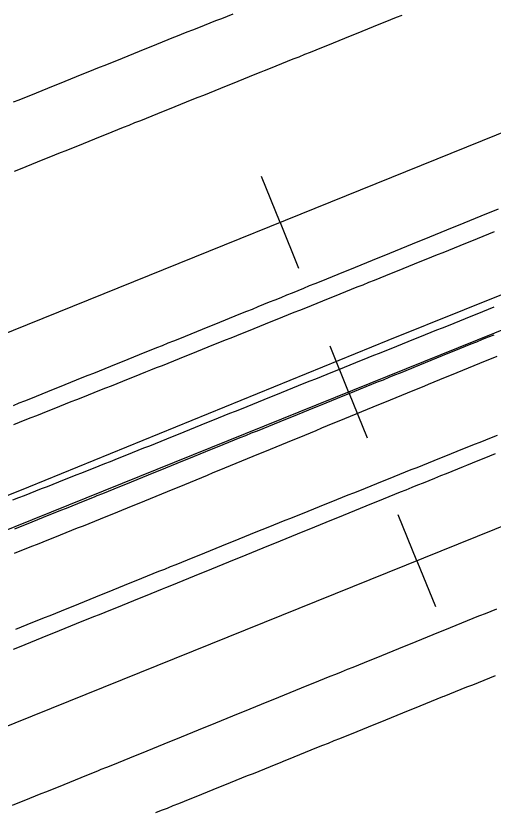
# Model space of a CAD drawing. Extents: x 1901471 to 1963503, y 756461 to 799997.
# Drawn here: x 1930210.6 to 1930287.8, y 773281.7 to 773410.4 of the extents above; entities that cross this region are included whole.
import ezdxf

# ---------------------------------------------------------------- set-up
doc = ezdxf.new("R2010")
doc.units = 0
for name, color, linetype in [('RD_EX_DR_ErosCtrl', 7, 'Continuous'), ('RD_EX_Fence_Other', 7, 'Continuous'), ('RD_EX_H2O', 7, 'Continuous'), ('RD_EX_Road', 7, 'Continuous'), ('RD_HC_Cl', 7, 'Continuous'), ('RD_HC_Data_Tic', 7, 'Continuous')]:
    doc.layers.add(name, color=color, linetype=linetype)

msp = doc.modelspace()

# ---------------------------------------------------------------- linework, layer by layer
at = {"layer": 'RD_EX_DR_ErosCtrl'}
for points in [[(1930210.11, 773332.05), (1930211.04, 773332.42), (1930211.97, 773332.79), (1930212.9, 773333.15), (1930213.83, 773333.52), (1930214.76, 773333.89), (1930215.69, 773334.25), (1930216.62, 773334.62), (1930217.55, 773334.99), (1930218.48, 773335.35), (1930219.41, 773335.72), (1930220.34, 773336.09), (1930221.27, 773336.46), (1930222.2, 773336.82), (1930223.13, 773337.19), (1930224.06, 773337.56), (1930224.99, 773337.92), (1930225.92, 773338.29), (1930226.68, 773338.59), (1930227.6, 773338.96), (1930228.53, 773339.34), (1930229.46, 773339.71), (1930230.39, 773340.08), (1930231.31, 773340.46), (1930232.24, 773340.83), (1930233.17, 773341.21), (1930234.09, 773341.58), (1930235.02, 773341.95), (1930235.95, 773342.33), (1930236.88, 773342.7), (1930237.8, 773343.07), (1930238.73, 773343.45), (1930239.66, 773343.82), (1930240.58, 773344.2), (1930241.51, 773344.57), (1930242.44, 773344.94), (1930243.37, 773345.32), (1930244.29, 773345.69), (1930245.22, 773346.07), (1930246.15, 773346.44), (1930247.08, 773346.81), (1930248, 773347.19), (1930248.93, 773347.56), (1930249.86, 773347.94), (1930250.78, 773348.31), (1930251.71, 773348.68), (1930252.64, 773349.06), (1930253.57, 773349.43), (1930254.49, 773349.8), (1930255.42, 773350.18), (1930256.35, 773350.55), (1930257.27, 773350.93), (1930258.2, 773351.3), (1930259.13, 773351.67), (1930260.06, 773352.05), (1930260.98, 773352.42), (1930261.91, 773352.8), (1930262.84, 773353.17), (1930263.77, 773353.54), (1930264.69, 773353.92), (1930265.62, 773354.29), (1930266.55, 773354.66), (1930266.67, 773354.71), (1930266.67, 773354.71), (1930267.59, 773355.09), (1930268.52, 773355.46), (1930269.45, 773355.83), (1930270.38, 773356.2), (1930271.3, 773356.58), (1930272.23, 773356.95), (1930273.16, 773357.32), (1930274.09, 773357.69), (1930275.02, 773358.07), (1930275.94, 773358.44), (1930276.87, 773358.81), (1930277.8, 773359.18), (1930278.73, 773359.56), (1930279.65, 773359.93), (1930280.58, 773360.3), (1930281.51, 773360.68), (1930282.44, 773361.05), (1930283.36, 773361.42), (1930284.29, 773361.79), (1930285.22, 773362.17), (1930286.15, 773362.54), (1930287.08, 773362.91), (1930288, 773363.28)], [(1930288.41, 773355.29), (1930287.49, 773354.91), (1930286.56, 773354.53), (1930285.64, 773354.15), (1930284.72, 773353.77), (1930283.79, 773353.39), (1930282.87, 773353.01), (1930281.94, 773352.63), (1930281.02, 773352.25), (1930280.09, 773351.87), (1930279.17, 773351.49), (1930279.17, 773351.49), (1930278.24, 773351.11), (1930277.32, 773350.73), (1930276.7, 773350.48), (1930275.78, 773350.1), (1930274.85, 773349.72), (1930273.93, 773349.34), (1930273, 773348.96), (1930272.08, 773348.58), (1930271.15, 773348.2), (1930270.23, 773347.82), (1930269.3, 773347.44), (1930268.38, 773347.06), (1930267.46, 773346.68), (1930266.53, 773346.3), (1930265.61, 773345.92), (1930264.68, 773345.54), (1930263.76, 773345.16), (1930262.83, 773344.78), (1930261.91, 773344.4), (1930260.98, 773344.02), (1930260.06, 773343.64), (1930259.13, 773343.26), (1930258.21, 773342.88), (1930257.28, 773342.5), (1930256.36, 773342.12), (1930255.43, 773341.74), (1930254.51, 773341.36), (1930253.58, 773340.98), (1930252.66, 773340.6), (1930251.73, 773340.22), (1930250.81, 773339.84), (1930249.88, 773339.46), (1930248.96, 773339.08), (1930248.04, 773338.7), (1930247.11, 773338.32), (1930246.19, 773337.94), (1930245.26, 773337.56), (1930244.34, 773337.17), (1930243.41, 773336.79), (1930242.49, 773336.41), (1930241.56, 773336.03), (1930240.64, 773335.65), (1930239.71, 773335.27), (1930238.79, 773334.89), (1930237.86, 773334.51), (1930236.94, 773334.13), (1930236.01, 773333.75), (1930235.09, 773333.37), (1930234.16, 773332.99), (1930233.24, 773332.61), (1930232.31, 773332.23), (1930231.39, 773331.85), (1930230.46, 773331.47), (1930229.54, 773331.09), (1930228.62, 773330.71), (1930227.69, 773330.33), (1930227.03, 773330.06), (1930226.1, 773329.69), (1930225.17, 773329.32), (1930224.24, 773328.95), (1930223.32, 773328.58), (1930222.39, 773328.2), (1930221.46, 773327.83), (1930220.53, 773327.46), (1930220.53, 773327.46), (1930219.6, 773327.09), (1930218.68, 773326.72), (1930217.75, 773326.35), (1930216.82, 773325.98), (1930215.89, 773325.6), (1930214.96, 773325.23), (1930214.03, 773324.86), (1930213.11, 773324.49), (1930212.18, 773324.12), (1930211.25, 773323.75), (1930210.32, 773323.38)]]:
    msp.add_lwpolyline(points, dxfattribs=at)
at = {"layer": 'RD_EX_Fence_Other'}
msp.add_lwpolyline([(1931133.89, 773707.87), (1931099.83, 773694.13), (1931067.48, 773680.72), (1931027.55, 773663.68), (1930982.76, 773645.81), (1930938.97, 773628.09), (1930893.39, 773609.71), (1930849.11, 773591.39), (1930804.88, 773573.99), (1930760.65, 773556.5), (1930716.24, 773538.84), (1930656.76, 773514.52), (1930612.46, 773496.32), (1930567.72, 773478.03), (1930492.15, 773447.44), (1930419.73, 773418.13), (1930344.93, 773387.63), (1930270.78, 773357.87), (1930212.61, 773334.12), (1930147.85, 773308.03), (1930094.8, 773286.49), (1930062.24, 773274.79), (1930012.63, 773254.25)], dxfattribs=at)
at = {"layer": 'RD_EX_H2O'}
msp.add_lwpolyline([(1930287.94, 773358.74), (1930287.01, 773358.37), (1930286.08, 773357.99), (1930285.16, 773357.61), (1930284.23, 773357.24), (1930283.3, 773356.86), (1930282.38, 773356.48), (1930281.45, 773356.11), (1930280.52, 773355.73), (1930279.6, 773355.36), (1930278.67, 773354.98), (1930278.67, 773354.98), (1930277.75, 773354.6), (1930276.82, 773354.23), (1930275.89, 773353.85), (1930274.97, 773353.48), (1930274.64, 773353.34), (1930273.71, 773352.97), (1930272.78, 773352.59), (1930271.86, 773352.22), (1930270.93, 773351.84), (1930270.01, 773351.46), (1930269.08, 773351.09), (1930268.15, 773350.71), (1930267.23, 773350.34), (1930266.3, 773349.96), (1930265.37, 773349.59), (1930264.45, 773349.21), (1930263.52, 773348.84), (1930262.59, 773348.46), (1930261.67, 773348.08), (1930260.74, 773347.71), (1930259.81, 773347.33), (1930258.89, 773346.96), (1930257.96, 773346.58), (1930257.03, 773346.21), (1930256.11, 773345.83), (1930255.18, 773345.46), (1930254.25, 773345.08), (1930253.33, 773344.71), (1930252.4, 773344.33), (1930251.47, 773343.95), (1930250.55, 773343.58), (1930249.62, 773343.2), (1930248.69, 773342.83), (1930247.77, 773342.45), (1930246.84, 773342.08), (1930245.91, 773341.7), (1930244.99, 773341.33), (1930244.06, 773340.95), (1930243.14, 773340.57), (1930242.21, 773340.2), (1930241.28, 773339.82), (1930240.36, 773339.45), (1930239.43, 773339.07), (1930238.5, 773338.7), (1930237.58, 773338.32), (1930236.65, 773337.95), (1930235.72, 773337.57), (1930234.8, 773337.19), (1930233.87, 773336.82), (1930232.94, 773336.44), (1930232.02, 773336.07), (1930231.09, 773335.69), (1930230.16, 773335.32), (1930229.24, 773334.94), (1930228.31, 773334.57), (1930227.38, 773334.19), (1930226.46, 773333.81), (1930225.53, 773333.44), (1930224.6, 773333.06), (1930223.68, 773332.69), (1930223.36, 773332.56), (1930222.43, 773332.19), (1930221.5, 773331.81), (1930220.58, 773331.44), (1930220.58, 773331.44), (1930219.65, 773331.06), (1930218.72, 773330.69), (1930217.8, 773330.32), (1930216.87, 773329.94), (1930215.94, 773329.57), (1930215.01, 773329.2), (1930214.09, 773328.82), (1930213.16, 773328.45), (1930212.23, 773328.07), (1930211.3, 773327.7), (1930210.38, 773327.33)], dxfattribs=at)
at = {"layer": 'RD_EX_Road'}
for points in [[(1930210.21, 773396.46), (1930211.14, 773396.83), (1930212.06, 773397.2), (1930212.99, 773397.58), (1930213.92, 773397.95), (1930214.84, 773398.33), (1930215.77, 773398.7), (1930216.7, 773399.08), (1930217.63, 773399.45), (1930218.55, 773399.82), (1930219.48, 773400.2), (1930220.41, 773400.57), (1930221.33, 773400.95), (1930222.26, 773401.32), (1930223.19, 773401.7), (1930224.11, 773402.07), (1930225.04, 773402.44), (1930225.97, 773402.82), (1930226.9, 773403.19), (1930227.82, 773403.57), (1930228.75, 773403.94), (1930229.68, 773404.32), (1930230.6, 773404.69), (1930231.53, 773405.06), (1930232.46, 773405.44), (1930233.39, 773405.81), (1930234.31, 773406.19), (1930235.24, 773406.56), (1930236.17, 773406.94), (1930236.46, 773407.05), (1930237.39, 773407.42), (1930238.32, 773407.79), (1930239.25, 773408.15), (1930240.18, 773408.52), (1930241.11, 773408.89), (1930242.04, 773409.26), (1930242.97, 773409.62), (1930243.9, 773409.99), (1930244.83, 773410.36), (1930245.76, 773410.73)], [(1930210.38, 773385.27), (1930211.31, 773385.65), (1930212.24, 773386.02), (1930213.17, 773386.39), (1930214.09, 773386.77), (1930215.02, 773387.14), (1930215.95, 773387.51), (1930216.88, 773387.88), (1930217.81, 773388.26), (1930218.73, 773388.63), (1930219.66, 773389), (1930220.59, 773389.38), (1930221.52, 773389.75), (1930222.44, 773390.12), (1930223.37, 773390.5), (1930224.3, 773390.87), (1930225.23, 773391.24), (1930226.15, 773391.61), (1930227.08, 773391.99), (1930228.01, 773392.36), (1930228.94, 773392.73), (1930229.86, 773393.11), (1930230.79, 773393.48), (1930231.72, 773393.85), (1930232.65, 773394.23), (1930233.57, 773394.6), (1930234.5, 773394.97), (1930235.43, 773395.35), (1930236.36, 773395.72), (1930237.28, 773396.09), (1930238.21, 773396.46), (1930239.14, 773396.84), (1930240.07, 773397.21), (1930240.99, 773397.58), (1930241.92, 773397.96), (1930242.85, 773398.33), (1930243.78, 773398.7), (1930244.7, 773399.08), (1930245.63, 773399.45), (1930246.56, 773399.82), (1930247.49, 773400.19), (1930248.41, 773400.57), (1930249.34, 773400.94), (1930250.27, 773401.31), (1930250.85, 773401.55), (1930251.78, 773401.92), (1930252.71, 773402.3), (1930253.64, 773402.67), (1930254.56, 773403.05), (1930255.49, 773403.42), (1930256.42, 773403.79), (1930257.34, 773404.17), (1930258.27, 773404.54), (1930259.2, 773404.92), (1930260.13, 773405.29), (1930261.05, 773405.67), (1930261.98, 773406.04), (1930262.91, 773406.41), (1930263.83, 773406.79), (1930264.76, 773407.16), (1930265.69, 773407.54), (1930266.62, 773407.91), (1930267.54, 773408.29), (1930268.47, 773408.66), (1930269.4, 773409.03), (1930270.33, 773409.41), (1930271.25, 773409.78), (1930272.18, 773410.16), (1930273.11, 773410.53)], [(1930210.2, 773347.36), (1930211.13, 773347.74), (1930212.06, 773348.11), (1930212.98, 773348.48), (1930213.91, 773348.86), (1930214.84, 773349.23), (1930215.76, 773349.6), (1930216.69, 773349.98), (1930217.62, 773350.35), (1930218.55, 773350.72), (1930219.47, 773351.1), (1930220.4, 773351.47), (1930221.33, 773351.84), (1930222.26, 773352.22), (1930223.18, 773352.59), (1930224.11, 773352.97), (1930225.04, 773353.34), (1930225.97, 773353.71), (1930226.89, 773354.09), (1930227.82, 773354.46), (1930228.75, 773354.83), (1930229.68, 773355.21), (1930230.6, 773355.58), (1930231.53, 773355.95), (1930232.46, 773356.33), (1930233.39, 773356.7), (1930234.31, 773357.07), (1930235.24, 773357.45), (1930236.17, 773357.82), (1930237.1, 773358.19), (1930238.02, 773358.57), (1930238.95, 773358.94), (1930239.88, 773359.31), (1930240.81, 773359.69), (1930241.73, 773360.06), (1930242.66, 773360.43), (1930243.59, 773360.81), (1930244.52, 773361.18), (1930245.16, 773361.45), (1930246.09, 773361.82), (1930247.02, 773362.2), (1930247.94, 773362.58), (1930248.87, 773362.95), (1930249.79, 773363.33), (1930250.72, 773363.71), (1930251.65, 773364.09), (1930252.57, 773364.46), (1930253.5, 773364.84), (1930254.42, 773365.22), (1930255.35, 773365.59), (1930256.28, 773365.97), (1930257.2, 773366.35), (1930258.13, 773366.73), (1930259.05, 773367.1), (1930259.98, 773367.48), (1930260.91, 773367.86), (1930261.83, 773368.23), (1930262.76, 773368.61), (1930263.68, 773368.99), (1930264.61, 773369.37), (1930265.54, 773369.74), (1930266.46, 773370.12), (1930267.39, 773370.5), (1930268.31, 773370.87), (1930269.24, 773371.25), (1930270.17, 773371.63), (1930271.09, 773372), (1930272.02, 773372.38), (1930272.94, 773372.76), (1930273.87, 773373.14), (1930274.8, 773373.51), (1930275.72, 773373.89), (1930276.65, 773374.27), (1930277.57, 773374.64), (1930278.5, 773375.02), (1930279.43, 773375.4), (1930280.35, 773375.78), (1930281.28, 773376.15), (1930282.2, 773376.53), (1930283.13, 773376.91), (1930284.06, 773377.28), (1930284.98, 773377.66), (1930285.91, 773378.04), (1930286.83, 773378.42), (1930287.76, 773378.79), (1930288.69, 773379.17)], [(1930210.25, 773344.26), (1930211.18, 773344.63), (1930212.11, 773345), (1930213.04, 773345.37), (1930213.97, 773345.74), (1930214.9, 773346.11), (1930215.83, 773346.48), (1930216.76, 773346.85), (1930217.69, 773347.22), (1930218.62, 773347.59), (1930219.55, 773347.96), (1930220.47, 773348.33), (1930221.4, 773348.69), (1930222.33, 773349.06), (1930223.26, 773349.43), (1930224.19, 773349.8), (1930225.12, 773350.17), (1930226.05, 773350.54), (1930226.98, 773350.91), (1930227.91, 773351.28), (1930228.84, 773351.65), (1930229.76, 773352.02), (1930230.69, 773352.39), (1930231.62, 773352.76), (1930232.44, 773353.09), (1930233.37, 773353.46), (1930234.3, 773353.83), (1930235.23, 773354.21), (1930236.15, 773354.58), (1930237.08, 773354.95), (1930238.01, 773355.33), (1930238.94, 773355.7), (1930239.86, 773356.07), (1930240.79, 773356.45), (1930241.72, 773356.82), (1930242.65, 773357.19), (1930243.57, 773357.57), (1930244.5, 773357.94), (1930245.43, 773358.31), (1930246.36, 773358.68), (1930247.29, 773359.06), (1930248.21, 773359.43), (1930249.14, 773359.8), (1930250.07, 773360.18), (1930251, 773360.55), (1930251.92, 773360.92), (1930252.85, 773361.3), (1930253.78, 773361.67), (1930254.71, 773362.04), (1930255.63, 773362.42), (1930256.56, 773362.79), (1930257.49, 773363.16), (1930258.42, 773363.54), (1930259.34, 773363.91), (1930260.27, 773364.28), (1930261.2, 773364.66), (1930262.13, 773365.03), (1930263.05, 773365.4), (1930263.98, 773365.77), (1930264.91, 773366.15), (1930265.84, 773366.52), (1930266.77, 773366.89), (1930267.69, 773367.27), (1930268.62, 773367.64), (1930269.55, 773368.01), (1930270.48, 773368.39), (1930271.4, 773368.76), (1930272.33, 773369.13), (1930273.26, 773369.51), (1930274.19, 773369.88), (1930275.11, 773370.25), (1930276.04, 773370.63), (1930276.97, 773371), (1930277.9, 773371.37), (1930278.82, 773371.75), (1930279.73, 773372.11), (1930280.65, 773372.49), (1930281.58, 773372.87), (1930282.5, 773373.24), (1930283.43, 773373.62), (1930284.36, 773374), (1930285.28, 773374.38), (1930286.21, 773374.75), (1930287.13, 773375.13), (1930288.06, 773375.51)], [(1930210.57, 773311.12), (1930211.5, 773311.5), (1930212.42, 773311.87), (1930213.35, 773312.25), (1930214.28, 773312.62), (1930215.2, 773313), (1930216.13, 773313.37), (1930217.06, 773313.75), (1930217.98, 773314.12), (1930218.91, 773314.5), (1930219.84, 773314.87), (1930220.76, 773315.25), (1930221.69, 773315.62), (1930222.62, 773316), (1930223.55, 773316.37), (1930224.47, 773316.75), (1930225.4, 773317.12), (1930226.33, 773317.5), (1930227.25, 773317.87), (1930228.18, 773318.25), (1930229.11, 773318.62), (1930230.03, 773319), (1930230.96, 773319.37), (1930231.89, 773319.75), (1930232.81, 773320.12), (1930233.74, 773320.5), (1930234.67, 773320.87), (1930235.59, 773321.25), (1930236.52, 773321.62), (1930237.45, 773322), (1930238.38, 773322.37), (1930239.3, 773322.75), (1930240.23, 773323.12), (1930241.16, 773323.5), (1930242.08, 773323.87), (1930243.01, 773324.25), (1930243.94, 773324.62), (1930244.86, 773325), (1930245.79, 773325.37), (1930246.72, 773325.75), (1930247.64, 773326.12), (1930248.57, 773326.5), (1930249.5, 773326.87), (1930250.47, 773327.26), (1930251.4, 773327.63), (1930252.32, 773328), (1930253.25, 773328.38), (1930254.18, 773328.75), (1930255.11, 773329.12), (1930256.03, 773329.5), (1930256.96, 773329.87), (1930257.89, 773330.24), (1930258.82, 773330.61), (1930259.75, 773330.99), (1930260.67, 773331.36), (1930261.6, 773331.73), (1930262.53, 773332.1), (1930263.46, 773332.48), (1930264.38, 773332.85), (1930265.31, 773333.22), (1930266.24, 773333.59), (1930267.17, 773333.97), (1930268.1, 773334.34), (1930269.02, 773334.71), (1930269.95, 773335.09), (1930270.88, 773335.46), (1930271.81, 773335.83), (1930272.73, 773336.2), (1930273.66, 773336.58), (1930274.59, 773336.95), (1930275.52, 773337.32), (1930276.45, 773337.69), (1930277.37, 773338.07), (1930278.3, 773338.44), (1930279.23, 773338.81), (1930280.16, 773339.19), (1930281.08, 773339.56), (1930282.01, 773339.93), (1930282.94, 773340.3), (1930283.87, 773340.68), (1930284.8, 773341.05), (1930285.72, 773341.42), (1930286.65, 773341.79), (1930287.58, 773342.17), (1930288.51, 773342.54)], [(1930210.22, 773307.91), (1930211.15, 773308.29), (1930212.07, 773308.66), (1930213, 773309.04), (1930213.93, 773309.41), (1930214.85, 773309.79), (1930215.78, 773310.16), (1930216.71, 773310.54), (1930217.64, 773310.91), (1930218.56, 773311.28), (1930219.49, 773311.66), (1930220.42, 773312.03), (1930221.34, 773312.41), (1930222.27, 773312.78), (1930223.2, 773313.16), (1930224.12, 773313.53), (1930225.05, 773313.91), (1930225.98, 773314.28), (1930226.9, 773314.66), (1930227.83, 773315.03), (1930228.76, 773315.41), (1930229.68, 773315.78), (1930230.61, 773316.16), (1930231.54, 773316.53), (1930232.46, 773316.91), (1930233.39, 773317.28), (1930234.32, 773317.66), (1930234.88, 773317.89), (1930235.81, 773318.26), (1930236.73, 773318.64), (1930237.66, 773319.02), (1930238.59, 773319.39), (1930239.51, 773319.77), (1930240.44, 773320.15), (1930241.36, 773320.52), (1930242.29, 773320.9), (1930243.22, 773321.28), (1930244.14, 773321.65), (1930245.07, 773322.03), (1930245.99, 773322.41), (1930246.92, 773322.78), (1930247.85, 773323.16), (1930248.77, 773323.54), (1930249.7, 773323.92), (1930250.63, 773324.29), (1930251.55, 773324.67), (1930252.48, 773325.05), (1930253.4, 773325.42), (1930254.33, 773325.8), (1930255.26, 773326.18), (1930256.18, 773326.55), (1930257.11, 773326.93), (1930258.04, 773327.31), (1930258.96, 773327.68), (1930259.89, 773328.06), (1930260.81, 773328.44), (1930261.74, 773328.81), (1930262.67, 773329.19), (1930263.59, 773329.57), (1930264.52, 773329.95), (1930265.44, 773330.32), (1930266.37, 773330.7), (1930267.3, 773331.08), (1930268.22, 773331.45), (1930269.15, 773331.83), (1930270.08, 773332.21), (1930271, 773332.58), (1930271.93, 773332.96), (1930272.85, 773333.34), (1930273.78, 773333.71), (1930274.71, 773334.09), (1930275.63, 773334.47), (1930276.56, 773334.84), (1930277.49, 773335.22), (1930278.41, 773335.6), (1930279.34, 773335.98), (1930280.26, 773336.35), (1930281.19, 773336.73), (1930282.12, 773337.11), (1930283.04, 773337.48), (1930283.58, 773337.7), (1930284.5, 773338.07), (1930285.43, 773338.44), (1930286.36, 773338.82), (1930287.28, 773339.19), (1930288.21, 773339.57)], [(1930288.38, 773314.39), (1930287.45, 773314.02), (1930286.52, 773313.64), (1930285.6, 773313.27), (1930284.67, 773312.9), (1930284.57, 773312.86), (1930283.64, 773312.48), (1930282.72, 773312.1), (1930281.79, 773311.73), (1930280.86, 773311.35), (1930279.94, 773310.97), (1930279.01, 773310.6), (1930278.08, 773310.22), (1930277.16, 773309.84), (1930276.23, 773309.47), (1930275.3, 773309.09), (1930274.38, 773308.72), (1930273.45, 773308.34), (1930272.53, 773307.96), (1930271.6, 773307.59), (1930270.67, 773307.21), (1930269.75, 773306.83), (1930268.82, 773306.46), (1930267.89, 773306.08), (1930266.97, 773305.71), (1930266.04, 773305.33), (1930265.11, 773304.95), (1930264.19, 773304.58), (1930263.26, 773304.2), (1930262.34, 773303.82), (1930261.41, 773303.45), (1930260.48, 773303.07), (1930259.56, 773302.7), (1930258.63, 773302.32), (1930257.7, 773301.94), (1930256.78, 773301.57), (1930255.85, 773301.19), (1930254.92, 773300.81), (1930254, 773300.44), (1930253.07, 773300.06), (1930252.15, 773299.68), (1930251.22, 773299.31), (1930250.29, 773298.93), (1930249.37, 773298.56), (1930248.44, 773298.18), (1930247.51, 773297.8), (1930246.59, 773297.43), (1930245.66, 773297.05), (1930244.74, 773296.67), (1930243.81, 773296.3), (1930242.88, 773295.92), (1930241.96, 773295.55), (1930241.03, 773295.17), (1930240.1, 773294.79), (1930239.18, 773294.42), (1930238.25, 773294.04), (1930237.32, 773293.66), (1930236.4, 773293.29), (1930235.47, 773292.91), (1930234.55, 773292.53), (1930233.62, 773292.16), (1930232.69, 773291.78), (1930231.77, 773291.41), (1930230.84, 773291.03), (1930229.91, 773290.65), (1930228.99, 773290.28), (1930228.06, 773289.9), (1930227.13, 773289.52), (1930226.21, 773289.15), (1930225.28, 773288.77), (1930224.36, 773288.4), (1930223.89, 773288.21), (1930222.97, 773287.83), (1930222.04, 773287.46), (1930221.11, 773287.08), (1930220.19, 773286.71), (1930219.26, 773286.33), (1930218.33, 773285.96), (1930217.41, 773285.58), (1930216.48, 773285.21), (1930215.55, 773284.83), (1930214.63, 773284.46), (1930213.7, 773284.08), (1930212.77, 773283.71), (1930211.85, 773283.33), (1930210.92, 773282.96), (1930209.99, 773282.58)], [(1930233.26, 773281.45), (1930234.18, 773281.82), (1930235.11, 773282.19), (1930236.04, 773282.57), (1930236.97, 773282.94), (1930237.89, 773283.32), (1930238.82, 773283.69), (1930239.75, 773284.06), (1930240.68, 773284.44), (1930241.6, 773284.81), (1930242.53, 773285.18), (1930243.46, 773285.56), (1930244.39, 773285.93), (1930245.31, 773286.31), (1930246.24, 773286.68), (1930247.17, 773287.05), (1930248.1, 773287.43), (1930249.02, 773287.8), (1930249.95, 773288.17), (1930250.88, 773288.55), (1930251.81, 773288.92), (1930252.73, 773289.3), (1930253.66, 773289.67), (1930253.76, 773289.71), (1930254.69, 773290.09), (1930255.62, 773290.46), (1930256.54, 773290.84), (1930257.47, 773291.21), (1930258.4, 773291.59), (1930259.32, 773291.96), (1930260.25, 773292.34), (1930261.18, 773292.71), (1930262.1, 773293.09), (1930263.03, 773293.46), (1930263.96, 773293.84), (1930264.88, 773294.21), (1930265.81, 773294.59), (1930266.74, 773294.96), (1930267.67, 773295.34), (1930268.59, 773295.71), (1930269.52, 773296.09), (1930270.45, 773296.46), (1930271.37, 773296.84), (1930272.3, 773297.21), (1930273.23, 773297.59), (1930274.15, 773297.96), (1930275.08, 773298.34), (1930276.01, 773298.72), (1930276.93, 773299.09), (1930277.86, 773299.47), (1930278.79, 773299.84), (1930279.71, 773300.22), (1930279.88, 773300.28), (1930280.81, 773300.66), (1930281.74, 773301.03), (1930282.67, 773301.4), (1930283.6, 773301.78), (1930284.52, 773302.15), (1930285.45, 773302.52), (1930286.38, 773302.9), (1930287.31, 773303.27), (1930288.23, 773303.64)]]:
    msp.add_lwpolyline(points, dxfattribs=at)
at = {"layer": 'RD_HC_Cl'}
for p, q in [((1938541.05, 776727.63), (1929630.2, 773125.03)), ((1938552.08, 776700.34), (1929639.84, 773096.99)), ((1938563.17, 776672.89), (1929646.86, 773068.07))]:
    msp.add_line(p, q, dxfattribs=at)
at = {"layer": 'RD_HC_Data_Tic'}
for p, q in [((1930253.35, 773376.96), (1930250.35, 773384.38)), ((1930253.35, 773376.96), (1930256.35, 773369.55)), ((1930264.44, 773349.52), (1930261.44, 773356.94)), ((1930264.44, 773349.52), (1930267.44, 773342.11)), ((1930275.48, 773322.22), (1930272.48, 773329.64)), ((1930275.48, 773322.22), (1930278.48, 773314.8))]:
    msp.add_line(p, q, dxfattribs=at)

doc.saveas('drawing.dxf')
